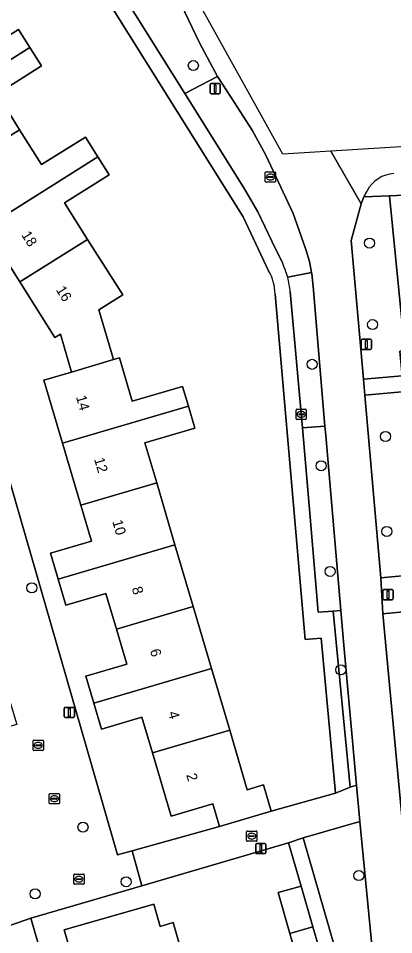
# Model space of a CAD drawing. Extents: x 158455 to 159797, y 387218 to 388672.
# Drawn here: x 159064.9 to 159101.4, y 388032.1 to 388121.3 of the extents above; entities that cross this region are included whole.
import ezdxf

# ---------------------------------------------------------------- set-up
doc = ezdxf.new("R2010")
doc.units = 0
for name, color, linetype in [('IMGEO_Boom', 7, 'Continuous'), ('IMGEO_Erf', 7, 'Continuous'), ('IMGEO_Fietspad_gesloten', 7, 'Continuous'), ('IMGEO_Fietspad_open', 7, 'Continuous'), ('IMGEO_Groenvoorziening', 7, 'Continuous'), ('IMGEO_Kolk', 7, 'Continuous'), ('IMGEO_Lichtmast', 7, 'Continuous'), ('IMGEO_Pand', 7, 'Continuous'), ('IMGEO_Pand_nummerreeks', 7, 'Continuous'), ('IMGEO_Rijbaan_lokaal_open', 7, 'Continuous'), ('IMGEO_Rioolput', 7, 'Continuous'), ('IMGEO_Voetpad_open', 7, 'Continuous')]:
    doc.layers.add(name, color=color, linetype=linetype)

msp = doc.modelspace()

# ---------------------------------------------------------------- linework, layer by layer
at = {"layer": 'IMGEO_Boom'}
for centre in [(159081.94, 388116.676), (159099.059, 388099.408), (159099.36, 388091.475), (159093.479, 388087.612), (159100.611, 388080.589), (159094.365, 388077.742), (159100.741, 388071.357), (159095.225, 388067.466), (159066.249, 388065.865), (159096.265, 388057.888), (159071.22, 388042.583), (159075.4, 388037.272), (159098.025, 388037.87), (159066.56, 388036.1)]:
    msp.add_circle(centre, 0.489, dxfattribs=at)
at = {"layer": 'IMGEO_Erf'}
for points in [[(159089.258, 388096.72), (159086.777, 388101.95), (159067.701, 388132.494)], [(159060.683, 388117.499), (159064.956, 388120.19), (159066.051, 388118.451), (159067.193, 388116.638), (159062.866, 388113.913), (159065.063, 388110.423), (159067.192, 388107.043), (159071.454, 388109.726), (159072.665, 388107.802), (159073.769, 388106.05), (159069.435, 388103.32), (159071.67, 388099.771), (159075.074, 388094.365), (159072.745, 388092.898), (159074.166, 388088.074), (159074.763, 388088.25), (159076.006, 388084.029), (159080.889, 388085.468), (159081.46, 388083.531), (159082.088, 388081.402), (159077.237, 388079.972), (159078.383, 388076.082), (159080.157, 388070.063), (159081.93, 388064.046), (159083.703, 388058.027), (159085.477, 388052.008), (159087.18, 388046.227), (159088.75, 388046.69), (159089.502, 388044.138), (159095.755, 388045.901), (159094.357, 388060.97), (159092.807, 388060.834), (159089.885, 388094.451)], [(159061.641, 388084.638), (159074.579, 388039.888), (159075.986, 388040.282), (159084.496, 388042.662), (159083.848, 388044.862), (159079.779, 388043.664), (159077.972, 388049.797), (159076.945, 388053.282), (159073.002, 388052.12), (159072.255, 388054.654), (159071.486, 388057.262), (159075.462, 388058.434), (159074.457, 388061.843), (159073.433, 388065.317), (159069.555, 388064.175), (159068.806, 388066.719), (159068.06, 388069.25), (159072.036, 388070.422), (159071.009, 388073.908), (159069.235, 388079.928), (159067.427, 388086.062), (159070.113, 388086.853), (159069.023, 388090.556), (159068.496, 388090.225), (159065.093, 388095.63), (159061.753, 388100.933)], [(159097.829, 388005.371), (159096.036, 388024.178), (159094.637, 388029.107), (159092.392, 388028.468), (159091.316, 388032.246), (159090.186, 388036.212), (159092.431, 388036.851), (159091.191, 388041.052), (159076.928, 388036.874), (159066.145, 388033.716), (159074.45, 388005.028), (159076.201, 388001.612), (159077.027, 388000), (159077.211, 387999.639), (159078.285, 388000.052)], [(159070.559, 388028.567), (159069.402, 388032.599), (159078.086, 388035.091), (159078.707, 388032.927), (159079.97, 388033.29), (159081.111, 388029.313)]]:
    msp.add_lwpolyline(points, dxfattribs=at)
msp.add_arc((159085.028, 388094.33), 4.859, 1.42849, 29.466, dxfattribs=at)
at = {"layer": 'IMGEO_Fietspad_gesloten'}
for points in [[(159103.262, 388032.237), (159100.343, 388063.322), (159100.171, 388066.828), (159098.598, 388084.627), (159098.462, 388086.155), (159097.268, 388099.665), (159098.236, 388103.215), (159095.284, 388108.356), (159090.637, 388108.069), (159082.073, 388123.491), (159077.667, 388134.755), (159068.291, 388162.936)], [(159079.7, 388124.896), (159082.53, 388118.898), (159084.282, 388115.609), (159085.6, 388113.577), (159087.655, 388110.396), (159088.996, 388107.974), (159091.643, 388102.294), (159092.837, 388098.894), (159092.875, 388098.783), (159093.217, 388097.607), (159093.425, 388096.54), (159093.451, 388096.404), (159093.578, 388095.186), (159094.727, 388081.583), (159094.803, 388080.684), (159096.277, 388063.645), (159096.535, 388060.657), (159097.792, 388046.657), (159098.11, 388043.12), (159099.438, 388029.434)]]:
    msp.add_lwpolyline(points, dxfattribs=at)
at = {"layer": 'IMGEO_Fietspad_open'}
msp.add_lwpolyline([(159132.8, 388106.224), (159126.229, 388110.267), (159095.284, 388108.356), (159098.236, 388103.215), (159098.515, 388103.902), (159098.814, 388104.489)], dxfattribs=at)
msp.add_arc((159101.647, 388102.98), 3.21, 93.86371, 151.96675, dxfattribs=at)
at = {"layer": 'IMGEO_Groenvoorziening'}
for points in [[(159075.012, 388136.993), (159068.952, 388133.382), (159081.098, 388113.961), (159084.282, 388115.609), (159082.53, 388118.898), (159079.7, 388124.896), (159077.926, 388129.094)], [(159100.998, 388104.013), (159098.515, 388103.902), (159098.236, 388103.215), (159097.268, 388099.665), (159098.462, 388086.155), (159102.234, 388086.506), (159102.012, 388088.896), (159102.499, 388088.931)], [(159102.916, 388085.007), (159098.598, 388084.627), (159100.171, 388066.828), (159104.708, 388067.272)], [(159096.277, 388063.645), (159094.803, 388080.684), (159094.727, 388081.583), (159092.534, 388081.437), (159093.303, 388072.753), (159094.07, 388063.5), (159095.53, 388063.597)], [(159097.792, 388046.657), (159096.535, 388060.657), (159096.277, 388063.645), (159095.53, 388063.597), (159097.185, 388046.488)], [(159105.288, 388041.81), (159103.037, 388063.591), (159100.343, 388063.322), (159103.262, 388032.237), (159106.281, 388032.378)], [(159092.611, 388041.539), (159096.218, 388029.047), (159099.438, 388029.434), (159098.11, 388043.12)]]:
    msp.add_lwpolyline(points, close=True, dxfattribs=at)
for points in [[(159085.6, 388113.577), (159084.282, 388115.609), (159081.098, 388113.961), (159086.841, 388104.777), (159088.217, 388102.457), (159089.572, 388099.607), (159090.588, 388097.485)], [(159091.107, 388096.088), (159093.425, 388096.54), (159093.217, 388097.607), (159092.875, 388098.783), (159092.837, 388098.894), (159091.643, 388102.294), (159088.996, 388107.974), (159087.655, 388110.396), (159085.6, 388113.577)], [(159125.122, 388105.095), (159100.998, 388104.013), (159102.499, 388088.931), (159103.449, 388088.998), (159103.204, 388091.541), (159107.23, 388091.929), (159106.46, 388099.927)], [(159091.363, 388094.656), (159092.534, 388081.437), (159094.727, 388081.583), (159093.578, 388095.186), (159093.451, 388096.404), (159093.425, 388096.54), (159091.107, 388096.088)]]:
    msp.add_lwpolyline(points, dxfattribs=at)
for centre, radius, start, end in [((159083.102, 388093.909), 8.296, 15.22719, 25.53392), ((159083.003, 388093.9), 8.394, 5.1648, 15.1067)]:
    msp.add_arc(centre, radius, start, end, dxfattribs=at)
at = {"layer": 'IMGEO_Kolk'}
for p, q in [((159088.927, 388105.411), (159088.927, 388106.263)), ((159089.002, 388106.337), (159089.854, 388106.337)), ((159089.928, 388106.263), (159089.928, 388105.411)), ((159089.854, 388105.337), (159089.002, 388105.337)), ((159089.186, 388105.831), (159089.186, 388105.843)), ((159089.624, 388105.794), (159089.226, 388105.794)), ((159089.229, 388105.88), (159089.627, 388105.88)), ((159089.438, 388105.557), (159089.413, 388105.557)), ((159089.415, 388106.117), (159089.44, 388106.117)), ((159089.67, 388105.843), (159089.67, 388105.831)), ((159091.916, 388082.314), (159091.916, 388083.166)), ((159091.991, 388083.24), (159092.843, 388083.24)), ((159092.404, 388083.02), (159092.429, 388083.02)), ((159092.917, 388083.166), (159092.917, 388082.314)), ((159092.843, 388082.24), (159091.991, 388082.24)), ((159092.175, 388082.734), (159092.175, 388082.746)), ((159092.613, 388082.697), (159092.215, 388082.697)), ((159092.218, 388082.783), (159092.616, 388082.783)), ((159092.427, 388082.46), (159092.402, 388082.46)), ((159092.659, 388082.746), (159092.659, 388082.734)), ((159066.363, 388050.115), (159066.363, 388050.967)), ((159066.438, 388051.041), (159067.29, 388051.041)), ((159067.364, 388050.967), (159067.364, 388050.115)), ((159067.29, 388050.041), (159066.438, 388050.041)), ((159066.622, 388050.535), (159066.622, 388050.547)), ((159067.06, 388050.498), (159066.662, 388050.498)), ((159066.665, 388050.584), (159067.063, 388050.584)), ((159066.874, 388050.261), (159066.849, 388050.261)), ((159066.851, 388050.821), (159066.876, 388050.821)), ((159067.106, 388050.547), (159067.106, 388050.535)), ((159087.117, 388041.28), (159087.117, 388042.132)), ((159087.192, 388042.206), (159088.044, 388042.206)), ((159087.605, 388041.986), (159087.63, 388041.986)), ((159088.118, 388042.132), (159088.118, 388041.28)), ((159088.044, 388041.206), (159087.192, 388041.206)), ((159087.376, 388041.7), (159087.376, 388041.712)), ((159087.814, 388041.663), (159087.416, 388041.663)), ((159087.419, 388041.749), (159087.817, 388041.749)), ((159087.628, 388041.426), (159087.603, 388041.426)), ((159087.86, 388041.712), (159087.86, 388041.7)), ((159070.325, 388037.094), (159070.325, 388037.946)), ((159070.4, 388038.02), (159071.252, 388038.02)), ((159070.584, 388037.514), (159070.584, 388037.526)), ((159070.627, 388037.563), (159071.025, 388037.563)), ((159070.813, 388037.8), (159070.838, 388037.8)), ((159071.068, 388037.526), (159071.068, 388037.514)), ((159071.326, 388037.946), (159071.326, 388037.094)), ((159071.252, 388037.02), (159070.4, 388037.02)), ((159071.022, 388037.477), (159070.624, 388037.477)), ((159070.836, 388037.24), (159070.811, 388037.24))]:
    msp.add_line(p, q, dxfattribs=at)
for points in [[(159088.927, 388105.411), (159088.927, 388106.263)], [(159089.002, 388106.337), (159089.854, 388106.337)], [(159089.928, 388106.263), (159089.928, 388105.411)], [(159089.854, 388105.337), (159089.002, 388105.337)], [(159091.916, 388082.314), (159091.916, 388083.166)], [(159091.991, 388083.24), (159092.843, 388083.24)], [(159092.917, 388083.166), (159092.917, 388082.314)], [(159092.843, 388082.24), (159091.991, 388082.24)], [(159066.363, 388050.115), (159066.363, 388050.967)], [(159066.438, 388051.041), (159067.29, 388051.041)], [(159067.364, 388050.967), (159067.364, 388050.115)], [(159067.29, 388050.041), (159066.438, 388050.041)], [(159087.117, 388041.28), (159087.117, 388042.132)], [(159087.192, 388042.206), (159088.044, 388042.206)], [(159088.118, 388042.132), (159088.118, 388041.28)], [(159088.044, 388041.206), (159087.192, 388041.206)], [(159070.325, 388037.094), (159070.325, 388037.946)], [(159070.4, 388038.02), (159071.252, 388038.02)], [(159071.326, 388037.946), (159071.326, 388037.094)], [(159071.252, 388037.02), (159070.4, 388037.02)]]:
    msp.add_lwpolyline(points, dxfattribs=at)
for centre, radius, start, end in [((159089.004, 388106.261), 0.0765, 91.55205, 178.44795), ((159089.004, 388106.261), 0.0765, 91.55205, 178.44795), ((159089.852, 388106.261), 0.0765, 1.55205, 88.44795), ((159089.852, 388106.261), 0.0765, 1.55205, 88.44795), ((159089.004, 388105.413), 0.0765, 181.55205, 268.44795), ((159089.004, 388105.413), 0.0765, 181.55205, 268.44795), ((159089.226, 388105.84), 0.0403, 85.87752, 175.75265), ((159089.223, 388105.83), 0.0366, 178.93798, 274.71019), ((159089.627, 388105.837), 0.043, 264.86636, 352.45326), ((159089.631, 388105.842), 0.0386, 1.73085, 96.63898), ((159089.852, 388105.413), 0.0765, 271.55205, 358.44795), ((159089.852, 388105.413), 0.0765, 271.55205, 358.44795), ((159091.993, 388083.164), 0.0765, 91.55205, 178.44795), ((159091.993, 388083.164), 0.0765, 91.55205, 178.44795), ((159092.841, 388083.164), 0.0765, 1.55205, 88.44795), ((159092.841, 388083.164), 0.0765, 1.55205, 88.44795), ((159091.993, 388082.316), 0.0765, 181.55205, 268.44795), ((159091.993, 388082.316), 0.0765, 181.55205, 268.44795), ((159092.215, 388082.743), 0.0403, 85.87752, 175.75265), ((159092.212, 388082.733), 0.0366, 178.93798, 274.71019), ((159092.616, 388082.74), 0.043, 264.86636, 352.45326), ((159092.62, 388082.745), 0.0386, 1.73085, 96.63898), ((159092.841, 388082.316), 0.0765, 271.55205, 358.44795), ((159092.841, 388082.316), 0.0765, 271.55205, 358.44795), ((159066.44, 388050.965), 0.0765, 91.55205, 178.44795), ((159066.44, 388050.965), 0.0765, 91.55205, 178.44795), ((159067.288, 388050.965), 0.0765, 1.55205, 88.44795), ((159067.288, 388050.965), 0.0765, 1.55205, 88.44795), ((159066.44, 388050.117), 0.0765, 181.55205, 268.44795), ((159066.44, 388050.117), 0.0765, 181.55205, 268.44795), ((159066.662, 388050.544), 0.0403, 85.87752, 175.75265), ((159066.659, 388050.534), 0.0366, 178.93798, 274.71019), ((159067.063, 388050.541), 0.043, 264.86636, 352.45326), ((159067.067, 388050.546), 0.0386, 1.73085, 96.63898), ((159067.288, 388050.117), 0.0765, 271.55205, 358.44795), ((159067.288, 388050.117), 0.0765, 271.55205, 358.44795), ((159087.194, 388042.13), 0.0765, 91.55205, 178.44795), ((159087.194, 388042.13), 0.0765, 91.55205, 178.44795), ((159088.042, 388042.13), 0.0765, 1.55205, 88.44795), ((159088.042, 388042.13), 0.0765, 1.55205, 88.44795), ((159087.194, 388041.282), 0.0765, 181.55205, 268.44795), ((159087.194, 388041.282), 0.0765, 181.55205, 268.44795), ((159087.416, 388041.709), 0.0403, 85.87752, 175.75265), ((159087.413, 388041.699), 0.0366, 178.93798, 274.71019), ((159087.817, 388041.706), 0.043, 264.86636, 352.45326), ((159087.821, 388041.711), 0.0386, 1.73085, 96.63898), ((159088.042, 388041.282), 0.0765, 271.55205, 358.44795), ((159088.042, 388041.282), 0.0765, 271.55205, 358.44795), ((159070.402, 388037.944), 0.0765, 91.55205, 178.44795), ((159070.402, 388037.944), 0.0765, 91.55205, 178.44795), ((159070.624, 388037.523), 0.0403, 85.87752, 175.75265), ((159070.621, 388037.513), 0.0366, 178.93798, 274.71019), ((159071.025, 388037.52), 0.043, 264.86636, 352.45326), ((159071.029, 388037.525), 0.0386, 1.73085, 96.63898), ((159071.25, 388037.944), 0.0765, 1.55205, 88.44795), ((159071.25, 388037.944), 0.0765, 1.55205, 88.44795), ((159070.402, 388037.096), 0.0765, 181.55205, 268.44795), ((159070.402, 388037.096), 0.0765, 181.55205, 268.44795), ((159071.25, 388037.096), 0.0765, 271.55205, 358.44795), ((159071.25, 388037.096), 0.0765, 271.55205, 358.44795)]:
    msp.add_arc(centre, radius, start, end, dxfattribs=at)
for centre, major_axis, ratio, start_param, end_param in [((159089.414, 388105.837), (-0.387, 0.002), 0.722429, 4.712389, 7.853982), ((159089.439, 388105.837), (-0.39, 0.002), 0.717154, 1.570796, 4.712389), ((159092.403, 388082.74), (-0.387, 0.002), 0.722429, 4.712389, 7.853982), ((159092.428, 388082.74), (-0.39, 0.002), 0.717154, 1.570796, 4.712389), ((159066.85, 388050.541), (-0.387, 0.002), 0.722429, 4.712389, 7.853982), ((159066.875, 388050.541), (-0.39, 0.002), 0.717154, 1.570796, 4.712389), ((159087.604, 388041.706), (-0.387, 0.002), 0.722429, 4.712389, 7.853982), ((159087.629, 388041.706), (-0.39, 0.002), 0.717154, 1.570796, 4.712389), ((159070.812, 388037.52), (-0.387, 0.002), 0.722429, 4.712389, 7.853982), ((159070.837, 388037.52), (-0.39, 0.002), 0.717154, 1.570796, 4.712389)]:
    msp.add_ellipse(centre, major_axis=major_axis, ratio=ratio, start_param=start_param, end_param=end_param, dxfattribs=at)
at = {"layer": 'IMGEO_Lichtmast'}
for p, q in [((159083.567, 388114.034), (159083.567, 388114.834)), ((159083.567, 388114.834), (159083.567, 388114.034)), ((159083.667, 388114.934), (159084.457, 388114.934)), ((159084.457, 388114.934), (159083.667, 388114.934)), ((159084.557, 388114.834), (159084.557, 388114.034)), ((159084.557, 388114.034), (159084.557, 388114.834)), ((159084.457, 388113.934), (159083.667, 388113.934)), ((159083.667, 388113.934), (159084.457, 388113.934)), ((159098.249, 388089.149), (159098.249, 388089.949)), ((159098.249, 388089.949), (159098.249, 388089.149)), ((159098.349, 388090.049), (159099.139, 388090.049)), ((159099.139, 388090.049), (159098.349, 388090.049)), ((159099.239, 388089.949), (159099.239, 388089.149)), ((159099.239, 388089.149), (159099.239, 388089.949)), ((159099.139, 388089.049), (159098.349, 388089.049)), ((159098.349, 388089.049), (159099.139, 388089.049)), ((159100.357, 388064.813), (159100.357, 388065.613)), ((159100.357, 388065.613), (159100.357, 388064.813)), ((159100.457, 388065.713), (159101.247, 388065.713)), ((159101.247, 388065.713), (159100.457, 388065.713)), ((159101.347, 388065.613), (159101.347, 388064.813)), ((159101.347, 388064.813), (159101.347, 388065.613)), ((159101.247, 388064.713), (159100.457, 388064.713)), ((159100.457, 388064.713), (159101.247, 388064.713)), ((159069.395, 388053.338), (159069.395, 388054.138)), ((159069.395, 388054.138), (159069.395, 388053.338)), ((159069.495, 388054.238), (159070.285, 388054.238)), ((159070.285, 388054.238), (159069.495, 388054.238)), ((159070.385, 388054.138), (159070.385, 388053.338)), ((159070.385, 388053.338), (159070.385, 388054.138)), ((159070.285, 388053.238), (159069.495, 388053.238)), ((159069.495, 388053.238), (159070.285, 388053.238)), ((159087.998, 388040.104), (159087.998, 388040.904)), ((159087.998, 388040.904), (159087.998, 388040.104)), ((159088.098, 388041.004), (159088.888, 388041.004)), ((159088.888, 388041.004), (159088.098, 388041.004)), ((159088.988, 388040.904), (159088.988, 388040.104)), ((159088.988, 388040.104), (159088.988, 388040.904)), ((159088.888, 388040.004), (159088.098, 388040.004)), ((159088.098, 388040.004), (159088.888, 388040.004))]:
    msp.add_line(p, q, dxfattribs=at)
for points in [[(159083.987, 388114.809), (159084.137, 388114.809), (159084.137, 388114.059), (159083.987, 388114.059), (159083.987, 388114.809)], [(159098.669, 388089.924), (159098.819, 388089.924), (159098.819, 388089.174), (159098.669, 388089.174), (159098.669, 388089.924)], [(159100.777, 388065.588), (159100.927, 388065.588), (159100.927, 388064.838), (159100.777, 388064.838), (159100.777, 388065.588)], [(159069.815, 388054.113), (159069.965, 388054.113), (159069.965, 388053.363), (159069.815, 388053.363), (159069.815, 388054.113)], [(159088.418, 388040.879), (159088.568, 388040.879), (159088.568, 388040.129), (159088.418, 388040.129), (159088.418, 388040.879)]]:
    msp.add_lwpolyline(points, dxfattribs=at)
for centre, start, end in [((159083.667, 388114.834), 90, 180), ((159083.667, 388114.834), 90, 180), ((159084.457, 388114.834), 0, 90), ((159084.457, 388114.834), 360, 90), ((159083.667, 388114.034), 180, 270), ((159083.667, 388114.034), 180, 270), ((159084.457, 388114.034), 270, 0), ((159084.457, 388114.034), 270, 0), ((159098.349, 388089.949), 90, 180), ((159098.349, 388089.949), 90, 180), ((159099.139, 388089.949), 0, 90), ((159099.139, 388089.949), 360, 90), ((159098.349, 388089.149), 180, 270), ((159098.349, 388089.149), 180, 270), ((159099.139, 388089.149), 270, 0), ((159099.139, 388089.149), 270, 0), ((159100.457, 388065.613), 90, 180), ((159100.457, 388065.613), 90, 180), ((159101.247, 388065.613), 0, 90), ((159101.247, 388065.613), 360, 90), ((159100.457, 388064.813), 180, 270), ((159100.457, 388064.813), 180, 270), ((159101.247, 388064.813), 270, 0), ((159101.247, 388064.813), 270, 0), ((159069.495, 388054.138), 90, 180), ((159069.495, 388054.138), 90, 180), ((159070.285, 388054.138), 0, 90), ((159070.285, 388054.138), 360, 90), ((159069.495, 388053.338), 180, 270), ((159069.495, 388053.338), 180, 270), ((159070.285, 388053.338), 270, 0), ((159070.285, 388053.338), 270, 0), ((159088.098, 388040.904), 90, 180), ((159088.098, 388040.904), 90, 180), ((159088.888, 388040.904), 0, 90), ((159088.888, 388040.904), 360, 90), ((159088.098, 388040.104), 180, 270), ((159088.098, 388040.104), 180, 270), ((159088.888, 388040.104), 270, 0), ((159088.888, 388040.104), 270, 0)]:
    msp.add_arc(centre, 0.1, start, end, dxfattribs=at)
at = {"layer": 'IMGEO_Pand'}
for points in [[(159066.051, 388118.451), (159064.956, 388120.19), (159060.683, 388117.499), (159058.373, 388121.167), (159056.465, 388119.966), (159051.896, 388117.088), (159051.67, 388116.946), (159055.075, 388111.539)], [(159058.414, 388106.237), (159065.063, 388110.423), (159062.866, 388113.913), (159067.193, 388116.638), (159066.051, 388118.451), (159055.075, 388111.539)], [(159058.414, 388106.237), (159061.753, 388100.933), (159072.665, 388107.802), (159071.454, 388109.726), (159067.192, 388107.043), (159065.063, 388110.423)], [(159061.753, 388100.933), (159065.093, 388095.63), (159071.67, 388099.771), (159069.435, 388103.32), (159073.769, 388106.05), (159072.665, 388107.802)], [(159074.166, 388088.074), (159072.745, 388092.898), (159075.074, 388094.365), (159071.67, 388099.771), (159065.093, 388095.63), (159068.496, 388090.225), (159069.023, 388090.556), (159070.113, 388086.853)], [(159081.46, 388083.531), (159080.889, 388085.468), (159076.006, 388084.029), (159074.763, 388088.25), (159074.166, 388088.074), (159070.113, 388086.853), (159067.427, 388086.062), (159069.235, 388079.928)], [(159081.46, 388083.531), (159069.235, 388079.928), (159071.009, 388073.908), (159078.383, 388076.082), (159077.237, 388079.972), (159082.088, 388081.402)], [(159071.009, 388073.908), (159072.036, 388070.422), (159068.06, 388069.25), (159068.806, 388066.719), (159080.157, 388070.063), (159078.383, 388076.082)], [(159068.806, 388066.719), (159069.555, 388064.175), (159073.433, 388065.317), (159074.457, 388061.843), (159081.93, 388064.046), (159080.157, 388070.063)], [(159072.255, 388054.654), (159083.703, 388058.027), (159081.93, 388064.046), (159074.457, 388061.843), (159075.462, 388058.434), (159071.486, 388057.262)], [(159085.477, 388052.008), (159083.703, 388058.027), (159072.255, 388054.654), (159073.002, 388052.12), (159076.945, 388053.282), (159077.972, 388049.797)], [(159085.477, 388052.008), (159077.972, 388049.797), (159079.779, 388043.664), (159083.848, 388044.862), (159084.496, 388042.662), (159089.502, 388044.138), (159088.75, 388046.69), (159087.18, 388046.227)], [(159093.559, 388032.89), (159092.431, 388036.851), (159090.186, 388036.212), (159091.316, 388032.246)], [(159081.111, 388029.313), (159079.97, 388033.29), (159078.707, 388032.927), (159078.086, 388035.091), (159069.402, 388032.599), (159070.559, 388028.567), (159071.757, 388028.911), (159072.363, 388026.799)], [(159093.559, 388032.89), (159091.316, 388032.246), (159092.392, 388028.468), (159094.637, 388029.107)]]:
    msp.add_lwpolyline(points, close=True, dxfattribs=at)
at = {"layer": 'IMGEO_Rijbaan_lokaal_open'}
msp.add_lwpolyline([(159061.641, 388084.638), (159055.901, 388083.01), (159058.71, 388072.714), (159059.049, 388071.471), (159064.778, 388052.577), (159060.647, 388051.386), (159060.765, 388050.98), (159059.986, 388050.752), (159061.435, 388045.743), (159048.23, 388037.531), (159051.356, 388032.387), (159053.795, 388028.529), (159061.897, 388033.503), (159062.476, 388032.457), (159066.145, 388033.716), (159076.928, 388036.874), (159075.986, 388040.282), (159074.579, 388039.888)], close=True, dxfattribs=at)
at = {"layer": 'IMGEO_Rioolput'}
for p, q in [((159067.933, 388044.927), (159067.933, 388045.779)), ((159068.008, 388045.853), (159068.86, 388045.853)), ((159068.421, 388045.633), (159068.446, 388045.633)), ((159068.934, 388045.779), (159068.934, 388044.927)), ((159068.86, 388044.853), (159068.008, 388044.853)), ((159068.192, 388045.347), (159068.192, 388045.359)), ((159068.63, 388045.31), (159068.232, 388045.31)), ((159068.235, 388045.396), (159068.633, 388045.396)), ((159068.444, 388045.073), (159068.419, 388045.073)), ((159068.676, 388045.359), (159068.676, 388045.347))]:
    msp.add_line(p, q, dxfattribs=at)
for points in [[(159067.933, 388044.927), (159067.933, 388045.779)], [(159068.008, 388045.853), (159068.86, 388045.853)], [(159068.934, 388045.779), (159068.934, 388044.927)], [(159068.86, 388044.853), (159068.008, 388044.853)]]:
    msp.add_lwpolyline(points, dxfattribs=at)
for centre, radius, start, end in [((159068.01, 388045.777), 0.0765, 91.55205, 178.44795), ((159068.01, 388045.777), 0.0765, 91.55205, 178.44795), ((159068.858, 388045.777), 0.0765, 1.55205, 88.44795), ((159068.858, 388045.777), 0.0765, 1.55205, 88.44795), ((159068.01, 388044.929), 0.0765, 181.55205, 268.44795), ((159068.01, 388044.929), 0.0765, 181.55205, 268.44795), ((159068.232, 388045.356), 0.0403, 85.87752, 175.75265), ((159068.229, 388045.346), 0.0366, 178.93798, 274.71019), ((159068.633, 388045.353), 0.043, 264.86636, 352.45326), ((159068.637, 388045.358), 0.0386, 1.73085, 96.63898), ((159068.858, 388044.929), 0.0765, 271.55205, 358.44795), ((159068.858, 388044.929), 0.0765, 271.55205, 358.44795)]:
    msp.add_arc(centre, radius, start, end, dxfattribs=at)
for centre, major_axis, ratio, start_param, end_param in [((159068.42, 388045.353), (-0.387, 0.002), 0.722429, 4.712389, 7.853982), ((159068.445, 388045.353), (-0.39, 0.002), 0.717154, 1.570796, 4.712389)]:
    msp.add_ellipse(centre, major_axis=major_axis, ratio=ratio, start_param=start_param, end_param=end_param, dxfattribs=at)
at = {"layer": 'IMGEO_Voetpad_open'}
for points in [[(159090.588, 388097.485), (159089.572, 388099.607), (159088.217, 388102.457), (159086.841, 388104.777), (159081.098, 388113.961), (159068.952, 388133.382), (159067.701, 388132.494), (159086.777, 388101.95), (159089.258, 388096.72)], [(159098.814, 388104.489), (159098.515, 388103.902), (159100.998, 388104.013), (159125.122, 388105.095)], [(159095.53, 388063.597), (159094.07, 388063.5), (159093.303, 388072.753), (159092.534, 388081.437), (159091.363, 388094.656)], [(159089.885, 388094.451), (159092.807, 388060.834), (159094.357, 388060.97), (159095.755, 388045.901), (159097.185, 388046.488), (159095.53, 388063.597)]]:
    msp.add_lwpolyline(points, dxfattribs=at)
for points in [[(159103.449, 388088.998), (159102.499, 388088.931), (159102.012, 388088.896), (159102.234, 388086.506), (159098.462, 388086.155), (159098.598, 388084.627), (159102.916, 388085.007), (159103.826, 388085.087)], [(159130.418, 388069.796), (159126.448, 388069.398), (159104.708, 388067.272), (159100.171, 388066.828), (159100.343, 388063.322), (159103.037, 388063.591), (159130.762, 388066.361)], [(159097.792, 388046.657), (159097.185, 388046.488), (159095.755, 388045.901), (159089.502, 388044.138), (159084.496, 388042.662), (159075.986, 388040.282), (159076.928, 388036.874), (159091.191, 388041.052), (159092.611, 388041.539), (159098.11, 388043.12)], [(159097.495, 388024.625), (159096.218, 388029.047), (159092.611, 388041.539), (159091.191, 388041.052), (159092.431, 388036.851), (159093.559, 388032.89), (159094.637, 388029.107), (159096.036, 388024.178), (159097.829, 388005.371), (159097.856, 388003.486), (159099.516, 388003.83)], [(159066.145, 388033.716), (159062.476, 388032.457), (159063.055, 388031.412), (159063.653, 388029.878), (159069.875, 388008.436), (159071.15, 388004.018), (159071.35, 388003.324), (159072.646, 388000.854), (159072.962, 388000.252), (159073.095, 388000), (159076.201, 388001.612), (159074.45, 388005.028)]]:
    msp.add_lwpolyline(points, close=True, dxfattribs=at)
for centre, radius, start, end in [((159101.647, 388102.98), 3.21, 93.86371, 151.96675), ((159083.102, 388093.909), 8.296, 15.22719, 25.53392), ((159085.028, 388094.33), 4.859, 1.42849, 29.466), ((159083.003, 388093.9), 8.394, 5.1648, 15.1067)]:
    msp.add_arc(centre, radius, start, end, dxfattribs=at)

# ---------------------------------------------------------------- texts
at = {"layer": 'IMGEO_Pand_nummerreeks'}
for s, rotation, p in [('18', 302.19829, (159065.19, 388100.204)), ('16', 302.19829, (159068.554, 388094.862)), ('14', 286.24266, (159070.524, 388084.444)), ('12', 286.24266, (159072.287, 388078.39)), ('10', 286.24266, (159074.054, 388072.327)), ('8', 286.24266, (159075.947, 388065.828)), ('6', 286.24266, (159077.71, 388059.775)), ('4', 286.24266, (159079.474, 388053.718)), ('2', 286.24266, (159081.239, 388047.664))]:
    msp.add_text(s, height=1, rotation=rotation, dxfattribs=at).set_placement(p)

doc.saveas('drawing.dxf')
